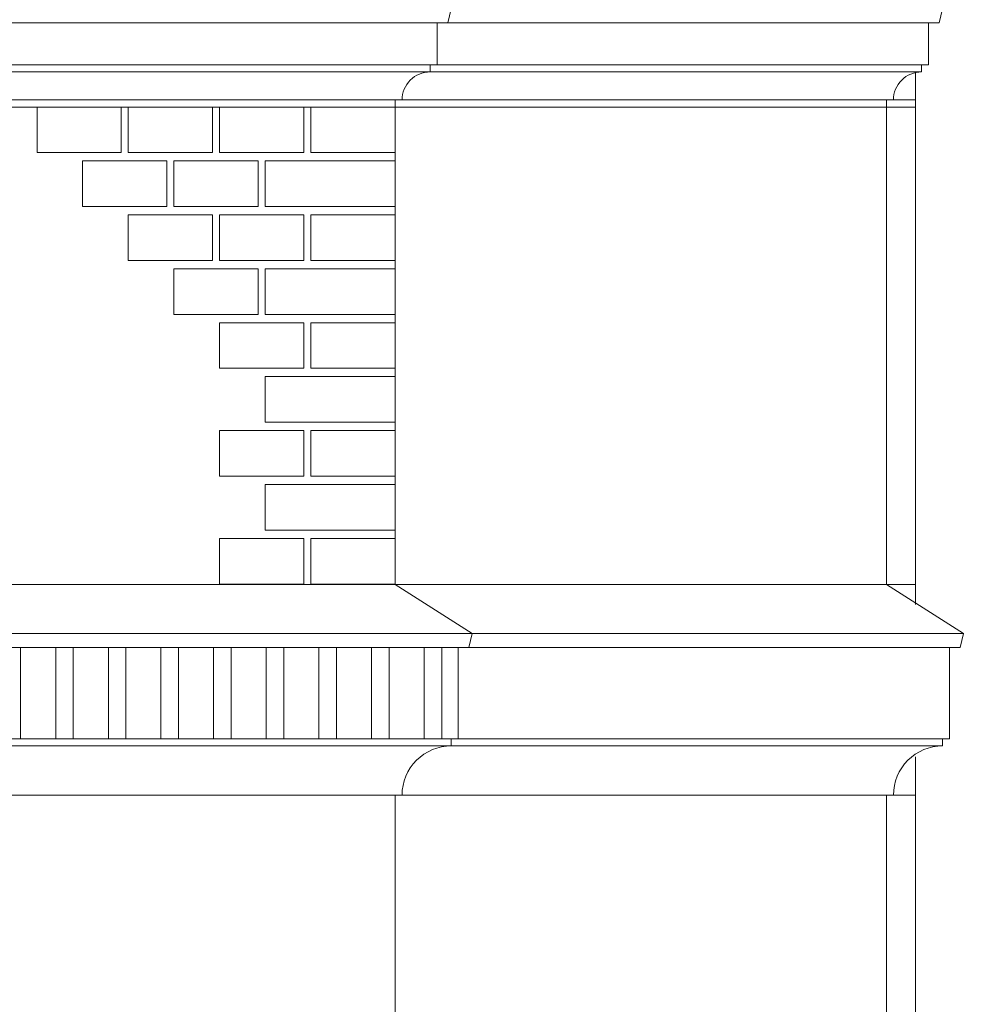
# Model space of a CAD drawing. Header units: millimetres. Extents: x 402 to 79005, y -7782 to 89952.
# Tile 292 of 423: x 40093 to 40229, y 24104 to 24244. Entities that reach past the tile are written whole.
import ezdxf

# ---------------------------------------------------------------- set-up
doc = ezdxf.new("R2010")
doc.units = ezdxf.units.MM
doc.header["$LTSCALE"] = 10
doc.layers.get('0').update_dxf_attribs({"lineweight": 0})
doc.layers.add('kreski', color=8, linetype='Continuous', lineweight=5)

msp = doc.modelspace()

# ---------------------------------------------------------------- hatches: boundary and pattern name
at = {"layer": 'kreski'}
h = msp.add_hatch(dxfattribs=at)
h.set_pattern_fill('ANSI32', color=8, scale=20, angle=45, style=0)
h.set_pattern_definition([(90, (40735.636, 25990.812), (-7.5, 1e-15), []), (90, (40738.136, 25993.312), (-7.5, 1e-15), [])])
h.paths.add_polyline_path([(40400.48, 24154.42), (40230.6, 24154.42), (40230.6, 24141.42), (40400.48, 24141.42)])
h.paths.add_polyline_path([(39993.45, 24141.42), (40155.48, 24141.42), (40155.48, 24154.42), (39993.45, 24154.42)])

# ---------------------------------------------------------------- linework, layer by layer
for p, q in [((39993.45, 24243.42), (40222.48, 24243.42)), ((40221.48, 24237.42), (39993.45, 24237.42)), ((40221.48, 24236.42), (39993.45, 24236.42)), ((40220.6, 24232.42), (39993.45, 24232.42)), ((40220.6, 24231.42), (40043.48, 24231.42)), ((39993.45, 24163.42), (40220.6, 24163.42)), ((40227.48, 24156.42), (39993.45, 24156.42)), ((40226.98, 24154.42), (39993.45, 24154.42)), ((40225.48, 24141.42), (39993.45, 24141.42)), ((40224.48, 24140.42), (39993.45, 24140.42)), ((40220.6, 24133.42), (39993.45, 24133.42))]:
    msp.add_line(p, q)
msp.add_lwpolyline([(40151.48, 23866.42), (40151.48, 23935.42), (40146.48, 23940.42), (40146.48, 24132.42), (40146.48, 24133.42), (40147.48, 24133.42, -0.414214), (40154.48, 24140.42), (40154.48, 24141.42), (40155.48, 24141.42), (40155.48, 24154.42), (40156.98, 24154.42), (40157.48, 24156.42), (40146.48, 24163.42), (40146.48, 24232.42), (40147.48, 24232.42, -0.414214), (40151.48, 24236.42), (40151.48, 24237.42), (40152.48, 24237.42), (40152.48, 24243.42), (40153.98, 24243.42), (40154.48, 24245.42), (40146.48, 24247.92), (40146.48, 25461.4)], format="xyb")
at = {"color": 7}
msp.add_lwpolyline([(40221.48, 23866.42), (40221.48, 23935.42), (40216.48, 23940.42), (40216.48, 24132.42), (40216.48, 24133.42), (40217.48, 24133.42, -0.414214), (40224.48, 24140.42), (40224.48, 24141.42), (40225.48, 24141.42), (40225.48, 24154.42), (40226.98, 24154.42), (40227.48, 24156.42), (40216.48, 24163.42), (40216.48, 24232.42), (40217.48, 24232.42, -0.414214), (40221.48, 24236.42), (40221.48, 24237.42), (40222.48, 24237.42), (40222.48, 24243.42), (40223.98, 24243.42), (40224.48, 24245.42), (40216.48, 24247.92), (40216.48, 25461.4)], format="xyb", dxfattribs=at)
for points in [[(40220.6, 24160.54), (40220.6, 24236.32)], [(40220.6, 23961.57), (40220.6, 24138.88)]]:
    msp.add_lwpolyline(points)
at = {"layer": 'kreski'}
for points in [[(40107.48, 24231.42), (40095.48, 24231.42), (40095.48, 24224.92), (40107.48, 24224.92)], [(40120.48, 24231.42), (40108.48, 24231.42), (40108.48, 24224.92), (40120.48, 24224.92)], [(40133.48, 24231.42), (40121.48, 24231.42), (40121.48, 24224.92), (40133.48, 24224.92)], [(40146.48, 24231.42), (40134.48, 24231.42), (40134.48, 24224.92), (40146.48, 24224.92)], [(40113.98, 24223.74), (40101.98, 24223.74), (40101.98, 24217.24), (40113.98, 24217.24)], [(40126.98, 24223.74), (40114.98, 24223.74), (40114.98, 24217.24), (40126.98, 24217.24)], [(40146.48, 24223.74), (40127.98, 24223.74), (40127.98, 24217.24), (40146.48, 24217.24)], [(40120.48, 24216.06), (40108.48, 24216.06), (40108.48, 24209.56), (40120.48, 24209.56)], [(40133.48, 24216.06), (40121.48, 24216.06), (40121.48, 24209.56), (40133.48, 24209.56)], [(40146.48, 24216.06), (40134.48, 24216.06), (40134.48, 24209.56), (40146.48, 24209.56)], [(40126.98, 24208.38), (40114.98, 24208.38), (40114.98, 24201.88), (40126.98, 24201.88)], [(40146.48, 24208.38), (40127.98, 24208.38), (40127.98, 24201.88), (40146.48, 24201.88)], [(40133.48, 24200.7), (40121.48, 24200.7), (40121.48, 24194.2), (40133.48, 24194.2)], [(40146.48, 24200.7), (40134.48, 24200.7), (40134.48, 24194.2), (40146.48, 24194.2)], [(40146.48, 24193.02), (40127.98, 24193.02), (40127.98, 24186.52), (40146.48, 24186.52)], [(40133.48, 24185.34), (40121.48, 24185.34), (40121.48, 24178.84), (40133.48, 24178.84)], [(40146.48, 24185.34), (40134.48, 24185.34), (40134.48, 24178.84), (40146.48, 24178.84)], [(40146.48, 24177.66), (40127.98, 24177.66), (40127.98, 24171.16), (40146.48, 24171.16)], [(40133.48, 24169.98), (40121.48, 24169.98), (40121.48, 24163.48), (40133.48, 24163.48)], [(40146.48, 24169.98), (40134.48, 24169.98), (40134.48, 24163.48), (40146.48, 24163.48)]]:
    msp.add_lwpolyline(points, close=True, dxfattribs=at)

doc.saveas('drawing.dxf')
